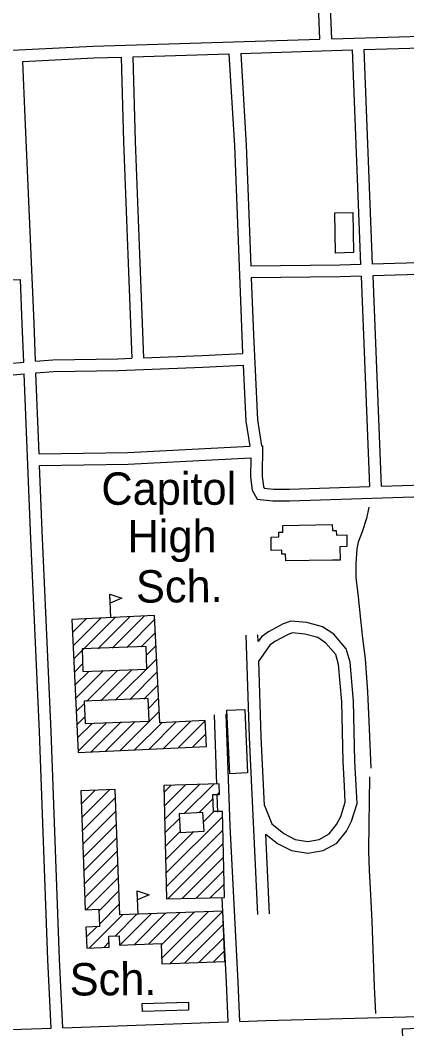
# Model space of a CAD drawing. Extents: x 3313447 to 3351316, y 703786 to 729172.
# Drawn here: x 3333822 to 3334813, y 711903 to 714487 of the extents above; entities that cross this region are included whole.
import ezdxf

# ---------------------------------------------------------------- set-up
doc = ezdxf.new("R2010")
doc.units = 0
for name, color, linetype in [('V-BLDG-IDEN', 7, 'Continuous'), ('V-BLDG-OTLN', 7, 'Continuous'), ('V-ROAD-CNTR', 7, 'Continuous'), ('V-TOPO-SHOR', 7, 'Continuous')]:
    doc.layers.add(name, color=color, linetype=linetype)

msp = doc.modelspace()

# ---------------------------------------------------------------- linework, layer by layer
at = {"layer": 'V-BLDG-OTLN'}
for p, q in [((3334055, 712956.7), (3334052.1, 713016.7)), ((3333956.3, 712918.2), (3333991.8, 712953.7)), ((3333957.9, 712884.5), (3334029, 712955.5)), ((3333983.6, 712874.8), (3334066.1, 712957.3)), ((3334021, 712876.8), (3334103.2, 712959.1)), ((3334058.3, 712878.8), (3334140.4, 712960.8)), ((3334095.4, 712880.5), (3334167.4, 712952.5)), ((3334132.4, 712882.2), (3334169, 712918.7)), ((3334145.4, 712859.8), (3334170.6, 712885)), ((3333959.5, 712850.7), (3333981.1, 712872.3)), ((3333961.2, 712817), (3333982.9, 712838.7)), ((3334066, 712745), (3334172.2, 712851.3)), ((3333962.8, 712783.3), (3333999, 712819.5)), ((3333964.4, 712749.5), (3334035.4, 712820.5)), ((3333992.2, 712742), (3334071.5, 712821.3)), ((3334028.9, 712743.3), (3334108.2, 712822.6)), ((3334103.3, 712747), (3334173.8, 712817.5)), ((3334139.1, 712747.4), (3334175.5, 712783.8)), ((3333966, 712715.8), (3333987.2, 712737)), ((3334152.1, 712725.1), (3334177.1, 712750.1)), ((3333967.6, 712682), (3333988.6, 712703)), ((3334078.5, 712616.2), (3334178.7, 712716.3)), ((3333969.3, 712648.3), (3334006.6, 712685.7)), ((3333970.9, 712614.6), (3334042.7, 712686.4)), ((3334004.3, 712612.6), (3334081.3, 712689.6)), ((3334041.4, 712614.4), (3334117.4, 712690.4)), ((3334115.7, 712617.9), (3334185.3, 712687.5)), ((3334152.8, 712619.7), (3334222.4, 712689.3)), ((3334190, 712621.5), (3334259.5, 712691.1)), ((3334227.1, 712623.3), (3334296.3, 712692.5)), ((3334264.2, 712625.1), (3334297.9, 712658.8)), ((3334190.6, 712508.5), (3334209.4, 712527.4)), ((3334191.4, 712474), (3334245.7, 712528.3)), ((3334192.3, 712439.5), (3334281.9, 712529.2)), ((3334242.7, 712454.6), (3334318.2, 712530.1)), ((3333977.6, 712512.5), (3333977.9, 712512.9)), ((3333978.9, 712478.4), (3334014.7, 712514.2)), ((3333980.1, 712444.3), (3334051.4, 712515.6)), ((3334326.9, 712503.5), (3334333, 712509.5)), ((3333981.4, 712410.3), (3334066.9, 712495.7)), ((3334280.3, 712456.9), (3334316.7, 712493.2)), ((3333982.7, 712376.2), (3334068.1, 712461.6)), ((3334195.7, 712301.5), (3334340.8, 712446.6)), ((3334293.1, 712434.3), (3334318.5, 712459.7)), ((3333984, 712342.1), (3334069.4, 712427.5)), ((3334193.1, 712405), (3334231.3, 712443.2)), ((3333985.2, 712308), (3334070.7, 712393.5)), ((3334194, 712370.5), (3334233.1, 712409.7)), ((3334194.8, 712336), (3334266.9, 712408.1)), ((3334196.5, 712267), (3334341.7, 712412.1)), ((3334200.9, 712236), (3334342.5, 712377.6)), ((3333986.5, 712273.9), (3334072, 712359.4)), ((3334237.1, 712236.9), (3334343.3, 712343.1)), ((3333987.8, 712239.8), (3334073.2, 712325.3)), ((3333991.5, 712208.2), (3334074.5, 712291.2)), ((3334273.4, 712237.8), (3334344.2, 712308.6)), ((3334309.6, 712238.7), (3334345, 712274.1)), ((3334024.4, 712205.7), (3334075.8, 712257.1)), ((3334124.7, 712196.6), (3334122.4, 712256.6)), ((3334025.6, 712171.6), (3334077, 712223)), ((3333999.7, 712110.3), (3334084.4, 712195.1)), ((3334065.6, 712140.9), (3334121.2, 712196.5)), ((3334077.4, 712117.4), (3334157.9, 712197.8)), ((3334114.2, 712118.7), (3334194.6, 712199.2)), ((3334150.9, 712120.1), (3334231.4, 712200.6)), ((3334183.5, 712117.4), (3334268.1, 712201.9)), ((3334184.8, 712083.3), (3334304.8, 712203.3)), ((3334207, 712070.2), (3334341.5, 712204.7)), ((3333991.8, 712137.8), (3334018.6, 712164.6)), ((3334243.7, 712071.5), (3334342.8, 712170.6)), ((3334280.5, 712072.9), (3334344.1, 712136.5)), ((3334036.4, 712111.7), (3334050.3, 712125.6)), ((3334317.2, 712074.3), (3334345.4, 712102.4))]:
    msp.add_line(p, q, dxfattribs=at)
for points in [[(3334676.8, 713891.8), (3334630.4, 713890.8), (3334628.2, 713993.4), (3334674.6, 713994.4)], [(3334622.6, 713104), (3334502.8, 713102), (3334502.5, 713119), (3334492.7, 713118.9), (3334492.5, 713129.4), (3334465.6, 713128.9), (3334465.1, 713163), (3334485.1, 713163.4), (3334484.9, 713175.8), (3334495.3, 713176), (3334495, 713192.9), (3334622, 713195), (3334622.2, 713179.8), (3334632.4, 713180), (3334632.6, 713168), (3334659.2, 713168.5), (3334659.7, 713138.6), (3334641.6, 713138.3), (3334642.2, 713104.3)], [(3334052.1, 713016.7), (3334082.7, 713006.6), (3334053.3, 712993.6)], [(3333954.7, 712951.9), (3333971, 712611), (3334299.4, 712626.8), (3334296.3, 712692.8), (3334180.1, 712687.3), (3334166.9, 712962.1)], [(3334359.4, 712556.8), (3334352.1, 712719.6), (3334397.8, 712721.6), (3334405, 712558.8)], [(3334345.9, 712239.6), (3334340.5, 712460.3), (3334317.5, 712459.7), (3334316.4, 712503.2), (3334333.1, 712503.6), (3334332.5, 712530.4), (3334190.1, 712526.9), (3334197.3, 712235.9)], [(3334341.5, 712204.7), (3334078.1, 712194.9), (3334066.1, 712516.1), (3333977.6, 712512.8), (3333989, 712208.1), (3334024.2, 712209.4), (3334025.9, 712164.9), (3333990.8, 712163.5), (3333992.8, 712110.1), (3334050.8, 712112.2), (3334049.7, 712140.3), (3334075.8, 712141.3), (3334076.6, 712117.3), (3334183.3, 712121.3), (3334185.3, 712069.3), (3334346.4, 712075.4)], [(3334122.4, 712256.6), (3334152.8, 712246.1), (3334123.3, 712233.5)], [(3334135, 711968), (3334253.4, 711971.2), (3334253.9, 711950.6), (3334135.6, 711947.3)]]:
    msp.add_lwpolyline(points, close=True, dxfattribs=at)
for points in [[(3333983.3, 712818.8), (3334147, 712824.9), (3334144.8, 712882.6), (3333981.1, 712876.5), (3333983.3, 712818.8)], [(3333988.9, 712685.3), (3334152.6, 712691.4), (3334150.4, 712749.1), (3333986.7, 712743), (3333988.9, 712685.3)], [(3334229.7, 712453.7), (3334232.7, 712405.8), (3334293.7, 712409.7), (3334290.7, 712457.6), (3334229.7, 712453.7)]]:
    msp.add_lwpolyline(points, dxfattribs=at)
at = {"layer": 'V-ROAD-CNTR'}
for points in [[(3334590.5, 714438.6), (3334580.2, 714700.3)], [(3334620.5, 714439.5), (3334610.2, 714701.5)], [(3334620.5, 714439.5), (3334937.1, 714449.4), (3335233.9, 714462.6)], [(3333696.2, 714405.4), (3334009.8, 714420.6), (3334590.5, 714438.6)], [(3334387.4, 714402.3), (3334672.7, 714411.2)], [(3334672.7, 714411.2), (3334694.6, 713861.2)], [(3334702.7, 714412.1), (3334938.2, 714419.4), (3334965.4, 714420.6)], [(3334702.7, 714412.1), (3334724.6, 713862.1)], [(3333829.2, 714381.8), (3334011, 714390.6), (3334081.1, 714392.8)], [(3334081.1, 714392.8), (3334087, 714175.9), (3334098.1, 713886.7), (3334108.1, 713621.4)], [(3334111.1, 714393.7), (3334357.4, 714401.4)], [(3334111.1, 714393.7), (3334117, 714176.9), (3334128.1, 713887.8), (3334138.1, 713622.6)], [(3334357.4, 714401.4), (3334371.6, 714165.5), (3334389.9, 713679.7), (3334392.2, 713633.5)], [(3334387.4, 714402.3), (3334401.5, 714166.9), (3334413.2, 713856.9)], [(3333861.7, 713613.6), (3333857.9, 713710.8), (3333834.5, 714258.7), (3333829.2, 714381.8)], [(3334987.4, 713870), (3334724.6, 713862.1)], [(3334694.6, 713861.2), (3334641.7, 713859.7), (3334413.2, 713856.9)], [(3334988.6, 713840), (3334725.7, 713832.2)], [(3333694.4, 713820.3), (3333769.3, 713820.9), (3333823.1, 713822.8)], [(3333831.8, 713611), (3333827.9, 713709.6), (3333823.1, 713822.8)], [(3334695.8, 713831.3), (3334642.4, 713829.7), (3334414.4, 713826.9)], [(3334414.4, 713826.9), (3334419.9, 713681), (3334430.7, 713463.3), (3334440.9, 713397.1)], [(3334695.8, 713831.3), (3334717.1, 713292.2)], [(3334725.7, 713832.2), (3334747.1, 713293.2)], [(3334138.1, 713622.6), (3334288.8, 713628.6), (3334392.2, 713633.5)], [(3333746.2, 713603.6), (3333831.8, 713611)], [(3333861.7, 713613.6), (3333906.1, 713617.4), (3334073, 713620), (3334108.1, 713621.4)], [(3333862.9, 713583.6), (3333907.6, 713587.4), (3334073.8, 713590), (3334290.1, 713598.6), (3334393.7, 713603.5)], [(3333871, 713376.4), (3333862.9, 713583.6)], [(3334393.7, 713603.5), (3334400.8, 713460.2), (3334410.8, 713395.6)], [(3333748.8, 713573.7), (3333833, 713581)], [(3333901.6, 711904.8), (3333893.5, 712080.1), (3333872.1, 712663.8), (3333848.8, 713178.1), (3333833, 713581)], [(3333871, 713376.4), (3334098.2, 713379.7), (3334410.8, 713395.6)], [(3334440.9, 713397.1), (3334443.3, 713397.2), (3334442.7, 713318.6), (3334445.8, 713292.2), (3334447.9, 713288.3), (3334471.6, 713286.2), (3334512.5, 713285.5), (3334717.1, 713292.2)], [(3333872.2, 713346.4), (3334099.2, 713349.7), (3334413, 713365.7), (3334412.7, 713316.9), (3334416.6, 713283.1), (3334429.2, 713259.8), (3334470.1, 713256.2), (3334512.7, 713255.5), (3334856.2, 713266.8), (3335210.5, 713280.5)], [(3333931.5, 711905.9), (3333923.4, 712081.3), (3333902.1, 712665), (3333878.8, 713179.3), (3333872.2, 713346.4)], [(3334747.1, 713293.2), (3334855.1, 713296.8), (3335010.3, 713302.8)], [(3334451.6, 712402.2), (3334481.9, 712378.1), (3334517.5, 712359.7), (3334559.8, 712353), (3334598.6, 712359.8), (3334633.4, 712378.9), (3334658.2, 712409.9), (3334671.5, 712435.5), (3334685.6, 712480.2), (3334683, 712526.4), (3334680.2, 712589.3), (3334676.8, 712742.3), (3334667.6, 712842.3), (3334658, 712876.8), (3334626, 712914), (3334597.2, 712933.4), (3334556.8, 712944.2), (3334516, 712948), (3334496.5, 712941.1), (3334458.4, 712920.6), (3334440.4, 712907.2), (3334432, 712895.4)], [(3334431.2, 712196.2), (3334410.1, 712649.9), (3334401.4, 712911.3)], [(3334432, 712895.4), (3334431.4, 712912.3)], [(3334448.3, 712475), (3334466.8, 712428.5), (3334498.3, 712403.4), (3334527, 712388.6), (3334559.6, 712383.4), (3334588.5, 712388.5), (3334613.7, 712402.3), (3334632.9, 712426.3), (3334643.7, 712447), (3334655.3, 712484), (3334653.1, 712524.9), (3334650.2, 712588.3), (3334646.9, 712740.6), (3334637.9, 712836.8), (3334630.9, 712862.4), (3334605.9, 712891.3), (3334584.6, 712905.7), (3334551.6, 712914.6), (3334519.8, 712917.5), (3334508.6, 712913.6), (3334474.6, 712895.3), (3334462.1, 712886), (3334433.6, 712846)], [(3334448.3, 712475), (3334440.1, 712651.1), (3334433.6, 712846)], [(3334326.4, 712529.7), (3334319.9, 712707.9)], [(3334384.9, 711922.1), (3334380.6, 712022.8), (3334360.3, 712423), (3334349.9, 712709)], [(3334329, 712457.8), (3334327.4, 712501.8)], [(3334461.2, 712197.6), (3334451.6, 712402.2)], [(3334355, 711921), (3334350.7, 712021.4), (3334339.7, 712237.3)], [(3334384.9, 711922.1), (3334451.8, 711924.5), (3334842.9, 711934.6), (3335259.1, 711949.9)], [(3333505.8, 711892.4), (3333851.5, 711903), (3333901.6, 711904.8)], [(3333931.5, 711905.9), (3334355, 711921)], [(3334801.4, 711903.5), (3334843.8, 711904.6), (3335052.9, 711912.3)], [(3334801.4, 711903.5), (3334806.7, 711723.8), (3334812.1, 711610.8)]]:
    msp.add_lwpolyline(points, dxfattribs=at)
at = {"layer": 'V-TOPO-SHOR'}
for points in [[(3334716, 713240), (3334709.3, 713210.3), (3334698.2, 713176.4), (3334688.6, 713150), (3334685.1, 713132.5), (3334682.2, 713094.8), (3334682.1, 713059.7), (3334688, 713010.2), (3334694.2, 712951.9), (3334699.8, 712903.8), (3334706, 712851), (3334712.5, 712766.8), (3334716.5, 712671.7), (3334721.1, 712571.3)], [(3334717.8, 712548.8), (3334716.3, 712485.2), (3334715.8, 712429), (3334714.5, 712358.4), (3334716.8, 712310), (3334719.9, 712246.7), (3334723.6, 712178.8), (3334726.6, 712082.1), (3334729.6, 712011.5), (3334733, 711942.5)]]:
    msp.add_lwpolyline(points, dxfattribs=at)

# ---------------------------------------------------------------- texts
at = {"layer": 'V-BLDG-IDEN'}
for s, p in [('Capitol', (3334030.4, 713245.8)), ('High', (3334097.4, 713123.8))]:
    msp.add_text(s, height=83, dxfattribs=at).set_placement(p)
for p in [(3334119.4, 712994.9), (3333949.5, 711988.3)]:
    msp.add_text('Sch.', height=83, rotation=0.3995, dxfattribs=at).set_placement(p)

doc.saveas('drawing.dxf')
